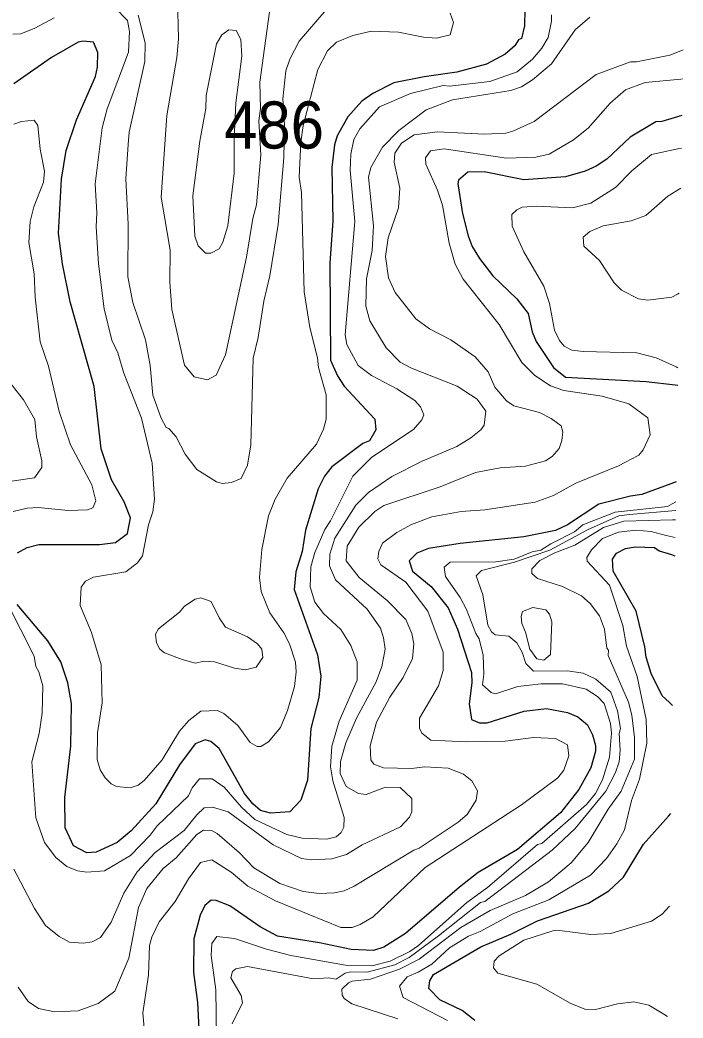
# Model space of a CAD drawing. Extents: x 673.3 to 698.5, y 6984.3 to 7012.3.
# Drawn here: x 696.981 to 698.107, y 6987.951 to 6989.645 of the extents above; entities that cross this region are included whole.
import ezdxf

# ---------------------------------------------------------------- set-up
doc = ezdxf.new("R2010")
doc.units = 0
doc.header["$LTSCALE"] = 0.032
doc.layers.add('1', color=7, linetype='Continuous', lineweight=25)
doc.layers.add('2', color=7, linetype='Continuous', lineweight=13)
doc.layers.add('21', color=7, linetype='Continuous')

msp = doc.modelspace()

# ---------------------------------------------------------------- linework, layer by layer
at = {"layer": '1'}
for points in [[(697.8383, 6989.6636), (697.8378, 6989.6353), (697.8323, 6989.6141), (697.8273, 6989.6115), (697.8211, 6989.6015), (697.8049, 6989.5873), (697.7732, 6989.57), (697.7227, 6989.5566), (697.6673, 6989.5489), (697.6158, 6989.5385), (697.5799, 6989.5206), (697.5615, 6989.5072), (697.5375, 6989.4808), (697.5197, 6989.4486), (697.5147, 6989.4335), (697.5105, 6989.395), (697.5121, 6989.3043), (697.5072, 6989.2325), (697.508, 6989.0679), (697.5201, 6989.0411), (697.5315, 6989.024), (697.5835, 6988.9678), (697.5852, 6988.9497), (697.5746, 6988.9309), (697.5631, 6988.9265), (697.5102, 6988.8866), (697.4981, 6988.8711), (697.4872, 6988.8494), (697.4658, 6988.7793), (697.46, 6988.743), (697.4494, 6988.7088), (697.4462, 6988.6785), (697.4858, 6988.5676), (697.4917, 6988.5313), (697.4885, 6988.4954), (697.4746, 6988.4427), (697.4689, 6988.3551), (697.4575, 6988.321), (697.4393, 6988.3013), (697.4064, 6988.299), (697.3891, 6988.3038), (697.3763, 6988.3149), (697.3623, 6988.3322), (697.319, 6988.4088), (697.3047, 6988.4208), (697.2952, 6988.4234), (697.2781, 6988.4166), (697.2517, 6988.3811), (697.2115, 6988.3148), (697.1698, 6988.269), (697.146, 6988.2494), (697.1103, 6988.2329), (697.0941, 6988.2315), (697.0714, 6988.2438)], [(696.9763, 6988.7411), (696.993, 6988.7499), (697.0126, 6988.755), (697.1158, 6988.755), (697.1428, 6988.7582), (697.1634, 6988.7737), (697.1684, 6988.8005), (697.1576, 6988.8277), (697.136, 6988.8646), (697.1187, 6988.9173), (697.1065, 6989.0229), (697.0661, 6989.1669), (697.0527, 6989.2313), (697.0463, 6989.2832), (697.0514, 6989.3748), (697.0593, 6989.4235), (697.0767, 6989.476), (697.109, 6989.5492), (697.1122, 6989.5649), (697.113, 6989.5901), (697.1055, 6989.6075), (697.0881, 6989.6092), (697.0797, 6989.6076), (697.0343, 6989.5817), (696.9705, 6989.5367)], [(698.1051, 6989.4832), (698.0919, 6989.4792), (698.0709, 6989.4729), (698.0604, 6989.4724), (698.0168, 6989.4461), (697.9774, 6989.4091), (697.9594, 6989.3969), (697.9409, 6989.3885), (697.907, 6989.3788), (697.8367, 6989.374), (697.7689, 6989.3877), (697.7412, 6989.3869), (697.7258, 6989.3736), (697.7246, 6989.3673), (697.7323, 6989.3167), (697.7417, 6989.2789), (697.7489, 6989.261), (697.7612, 6989.2405), (697.784, 6989.2112), (697.8245, 6989.1722), (697.8436, 6989.1471), (697.8508, 6989.116), (697.8573, 6989.0997), (697.8867, 6989.0555), (697.9074, 6989.0391), (698.0445, 6989.0318), (698.0936, 6989.0262), (698.0978, 6989.0257)], [(698.0952, 6988.8613), (698.0863, 6988.858), (698.037, 6988.8396), (698.0178, 6988.8372), (697.964, 6988.8233), (697.9106, 6988.7885), (697.8901, 6988.7788), (697.8367, 6988.768), (697.7282, 6988.7567), (697.6744, 6988.7485), (697.6547, 6988.7403), (697.6418, 6988.7272), (697.6475, 6988.71), (697.6792, 6988.6838), (697.7079, 6988.6473), (697.7237, 6988.6111), (697.7474, 6988.5375), (697.7482, 6988.52), (697.7434, 6988.4845), (697.7474, 6988.4579), (697.7613, 6988.4521), (697.7743, 6988.4521), (697.8372, 6988.472), (697.8748, 6988.4764), (697.9106, 6988.4698), (697.9282, 6988.4625), (697.9445, 6988.4487), (697.9533, 6988.4319), (697.9583, 6988.4138), (697.9582, 6988.4041), (697.9501, 6988.3759), (697.93, 6988.3391), (697.8987, 6988.2994), (697.8259, 6988.2374), (697.7591, 6988.1981), (697.727, 6988.1734), (697.6353, 6988.0946), (697.5985, 6988.0714), (697.5813, 6988.0661), (697.5431, 6988.0677), (697.4894, 6988.0792), (697.4182, 6988.0901), (697.3889, 6988.1059), (697.3369, 6988.1417), (697.3142, 6988.1507), (697.3053, 6988.1514), (697.2947, 6988.1425), (697.2867, 6988.1257), (697.2759, 6988.086), (697.2754, 6988.0286), (697.2824, 6987.9775), (697.2897, 6987.8309)], [(698.0892, 6988.482), (698.0833, 6988.4874), (698.0716, 6988.4982), (698.053, 6988.536), (698.0441, 6988.5639), (698.0422, 6988.5815), (698.027, 6988.6419), (697.9881, 6988.7095), (697.9868, 6988.7301), (697.9938, 6988.7401), (698.0094, 6988.7483), (698.0256, 6988.7508), (698.0582, 6988.75), (698.0664, 6988.7445), (698.0871, 6988.7379), (698.0932, 6988.7359)], [(697.0714, 6988.2438), (697.0576, 6988.2739), (697.0568, 6988.3257), (697.0674, 6988.413), (697.0682, 6988.4854), (697.0623, 6988.5204), (697.0502, 6988.5557), (697.0281, 6988.5915), (696.9761, 6988.6534)], [(697.7531, 6987.947), (697.7319, 6987.9641), (697.694, 6987.982), (697.675, 6988.0015), (697.6767, 6988.0147), (697.6832, 6988.0252), (697.7635, 6988.0724), (697.8142, 6988.0936), (697.8596, 6988.1164), (697.9465, 6988.1461), (697.9806, 6988.1671), (698.0056, 6988.1905), (698.04, 6988.2462), (698.0822, 6988.2941), (698.0863, 6988.2987)]]:
    msp.add_lwpolyline(points, dxfattribs=at)
at = {"layer": '2'}
for points in [[(697.1185, 6988.5507), (697.1025, 6988.6057), (697.0829, 6988.6516), (697.0846, 6988.6826), (697.0923, 6988.6929), (697.1057, 6988.6995), (697.1605, 6988.7084), (697.1805, 6988.724), (697.1887, 6988.7358), (697.1993, 6988.7883), (697.2065, 6988.8105), (697.2091, 6988.8321), (697.2052, 6988.8931), (697.1871, 6988.9694), (697.1569, 6989.046), (697.1471, 6989.0802), (697.1369, 6989.1021), (697.1236, 6989.1548), (697.1139, 6989.2311), (697.1099, 6989.2944), (697.1113, 6989.318), (697.1083, 6989.367), (697.1203, 6989.4624), (697.1286, 6989.4942), (697.165, 6989.5907), (697.1667, 6989.6258), (697.1633, 6989.6445), (697.1414, 6989.6672)], [(697.4061, 6989.6714), (697.3883, 6989.5395), (697.389, 6989.495), (697.3866, 6989.474), (697.3898, 6989.4165), (697.3826, 6989.3313), (697.3761, 6989.3082), (697.3654, 6989.2425), (697.3297, 6989.0769), (697.314, 6989.0425), (697.2992, 6989.0343), (697.2766, 6989.0394), (697.26, 6989.0596), (697.2386, 6989.1537), (697.2351, 6989.2004), (697.2359, 6989.2544), (697.2203, 6989.3447), (697.2302, 6989.4832), (697.2473, 6989.5813), (697.2498, 6989.6135), (697.2491, 6989.6584)], [(697.0389, 6989.6491), (697.0061, 6989.6311), (696.9822, 6989.6215), (696.9684, 6989.6213)], [(697.9484, 6989.65), (697.9237, 6989.6284), (697.8833, 6989.5709), (697.851, 6989.5434), (697.8324, 6989.532), (697.8145, 6989.5254), (697.7153, 6989.5099), (697.6708, 6989.4926), (697.6241, 6989.4576), (697.5966, 6989.4292), (697.5764, 6989.395), (697.5724, 6989.3782), (697.5813, 6989.2958), (697.5788, 6989.2542), (697.5691, 6989.2059), (697.5683, 6989.1595), (697.575, 6989.1347), (697.6026, 6989.0886), (697.6267, 6989.0646), (697.6457, 6989.0542), (697.7233, 6989.0235), (697.7572, 6989.0016), (697.7717, 6988.9812), (697.7692, 6988.9575), (697.7635, 6988.9495), (697.7465, 6988.9359), (697.7225, 6988.9216), (697.6641, 6988.8965), (697.6125, 6988.8707), (697.5727, 6988.8433), (697.5511, 6988.8217), (697.5155, 6988.7658), (697.5069, 6988.7385), (697.5066, 6988.7187), (697.5165, 6988.6948), (697.5703, 6988.6453), (697.593, 6988.613), (697.5983, 6988.5964), (697.6008, 6988.5772), (697.5953, 6988.5479), (697.5856, 6988.5218), (697.5522, 6988.46), (697.534, 6988.4184), (697.5251, 6988.3866), (697.5244, 6988.3663), (697.5349, 6988.3443), (697.5555, 6988.3322), (697.5685, 6988.3307), (697.6014, 6988.3429), (697.6266, 6988.3424), (697.6464, 6988.3238), (697.6465, 6988.3012), (697.6421, 6988.2922), (697.6272, 6988.276), (697.562, 6988.2453), (697.5355, 6988.2287), (697.5103, 6988.2214), (697.476, 6988.2199), (697.4586, 6988.2218), (697.4106, 6988.245), (697.3345, 6988.3013), (697.3076, 6988.3094), (697.2935, 6988.3079), (697.2809, 6988.2964), (697.2598, 6988.2697), (697.2104, 6988.2325), (697.1797, 6988.1995), (697.1571, 6988.1632), (697.1357, 6988.1138), (697.1173, 6988.0881), (697.1032, 6988.0807)], [(697.1814, 6989.6535), (697.1936, 6989.6066), (697.193, 6989.575), (697.1661, 6989.4548), (697.1643, 6989.4342), (697.1604, 6989.3755), (697.1643, 6989.2987), (697.1637, 6989.2091), (697.1726, 6989.1656), (697.1937, 6989.1025), (697.2017, 6989.059), (697.2065, 6989.0083), (697.2203, 6988.9697), (697.2289, 6988.9536), (697.2338, 6988.9518), (697.2458, 6988.938), (697.2614, 6988.9082), (697.2813, 6988.8824), (697.3148, 6988.8614), (697.3239, 6988.8584), (697.3401, 6988.86), (697.3563, 6988.8673), (697.3671, 6988.8895), (697.3729, 6988.9241), (697.3768, 6989.0714), (697.3851, 6989.1062), (697.3948, 6989.1681), (697.4052, 6989.2112), (697.4194, 6989.2981), (697.4289, 6989.4115), (697.4298, 6989.4665), (697.4273, 6989.5115), (697.4323, 6989.559), (697.439, 6989.5789), (697.455, 6989.6092), (697.5008, 6989.6627)], [(697.7115, 6989.6569), (697.7171, 6989.641), (697.7114, 6989.6199), (697.6883, 6989.6146), (697.666, 6989.6162), (697.6239, 6989.6246), (697.5776, 6989.6264), (697.5463, 6989.6192), (697.5185, 6989.6076), (697.503, 6989.5927), (697.4869, 6989.561), (697.4619, 6989.4659), (697.4575, 6989.4376), (697.455, 6989.3786), (697.4591, 6989.3525), (697.4632, 6989.1837), (697.473, 6989.1236)], [(697.8513, 6989.5786), (697.8673, 6989.5973), (697.8777, 6989.6157), (697.8835, 6989.643), (697.8834, 6989.654)], [(698.1069, 6989.5944), (698.1002, 6989.5918), (698.0843, 6989.5857), (698.0279, 6989.5743), (698.0178, 6989.5742), (697.9591, 6989.553), (697.8539, 6989.4731), (697.818, 6989.4563), (697.8057, 6989.4532), (697.7696, 6989.4513), (697.6898, 6989.4553), (697.6502, 6989.4505), (697.629, 6989.4361), (697.6172, 6989.4191), (697.6164, 6989.4039), (697.626, 6989.36), (697.6234, 6989.3265), (697.6058, 6989.2756), (697.6016, 6989.2439), (697.6067, 6989.2076), (697.6181, 6989.1828), (697.6532, 6989.1383), (697.6763, 6989.1211), (697.7124, 6989.1024), (697.7536, 6989.0737), (697.7761, 6989.0479), (697.787, 6989.0219), (697.8072, 6988.9988), (697.8195, 6988.9902), (697.8631, 6988.9789), (697.8829, 6988.969), (697.8997, 6988.9567), (697.9029, 6988.9463), (697.9013, 6988.9316), (697.8963, 6988.9177), (697.8847, 6988.9044), (697.8731, 6988.8972), (697.8393, 6988.8882), (697.7961, 6988.8852), (697.7542, 6988.8771), (697.6943, 6988.8529), (697.5987, 6988.8214), (697.5834, 6988.811), (697.5564, 6988.7847), (697.5364, 6988.7523), (697.5348, 6988.7275), (697.5566, 6988.699), (697.6044, 6988.6601), (697.6362, 6988.6276), (697.6465, 6988.604), (697.6496, 6988.5864), (697.6472, 6988.5617), (697.6316, 6988.5291), (697.6091, 6988.496), (697.5864, 6988.4534), (697.5757, 6988.4131), (697.5765, 6988.3895), (697.582, 6988.3824), (697.5979, 6988.3762), (697.6458, 6988.3747), (697.6686, 6988.3778), (697.7081, 6988.3754), (697.7342, 6988.365), (697.7484, 6988.354), (697.758, 6988.3371), (697.7555, 6988.3212), (697.7405, 6988.2969), (697.7247, 6988.2836), (697.6589, 6988.2396), (697.6495, 6988.236), (697.5484, 6988.1749), (697.5314, 6988.1672), (697.5151, 6988.1637), (697.4891, 6988.1629), (697.4617, 6988.1659), (697.422, 6988.1798), (697.3781, 6988.2064), (697.353, 6988.2323), (697.3158, 6988.2646), (697.306, 6988.2695), (697.2925, 6988.2701), (697.2814, 6988.2626), (697.246, 6988.2233), (697.2238, 6988.2052), (697.1962, 6988.1713), (697.1823, 6988.1387), (697.1654, 6988.053), (697.1418, 6987.9971), (697.1133, 6987.976), (697.0796, 6987.9634), (697.0392, 6987.9617), (697.0123, 6987.9675), (696.9946, 6987.9792), (696.9778, 6988.0036)], [(696.9354, 6988.7016), (697.0046, 6988.5655), (697.0078, 6988.5479), (697.0129, 6988.5389), (697.0193, 6988.515), (697.0185, 6988.4689), (697.0135, 6988.4344), (697.0007, 6988.3863), (697.0077, 6988.2909), (697.0225, 6988.2495), (697.0416, 6988.2237), (697.0604, 6988.2083), (697.0783, 6988.2011), (697.0941, 6988.1988), (697.1244, 6988.2013), (697.1685, 6988.2274), (697.2019, 6988.2617), (697.2135, 6988.2773), (697.2668, 6988.3283), (697.273, 6988.3422), (697.2854, 6988.3571), (697.3073, 6988.3575), (697.3278, 6988.343), (697.3569, 6988.3091), (697.3794, 6988.2885), (697.4338, 6988.2626), (697.4601, 6988.2564), (697.5021, 6988.255), (697.5175, 6988.2589), (697.5265, 6988.2663), (697.5309, 6988.275), (697.5316, 6988.2915), (697.512, 6988.3537), (697.508, 6988.3777), (697.5103, 6988.4127), (697.5229, 6988.455), (697.5535, 6988.5246), (697.5537, 6988.5556), (697.5429, 6988.5834), (697.5259, 6988.6108), (697.4964, 6988.6378), (697.4815, 6988.6573), (697.4736, 6988.6834), (697.4747, 6988.717), (697.4813, 6988.7414), (697.4983, 6988.7805), (697.508, 6988.7951), (697.5463, 6988.871), (697.5781, 6988.9031), (697.6489, 6988.9502), (697.6634, 6988.9666), (697.6668, 6988.9749), (697.6612, 6988.9884), (697.6512, 6988.9993), (697.6207, 6989.0195), (697.5775, 6989.042), (697.5551, 6989.0589), (697.5357, 6989.0943), (697.5333, 6989.1106), (697.5496, 6989.3034), (697.5414, 6989.3901), (697.5429, 6989.4177), (697.5476, 6989.4422), (697.5578, 6989.4607), (697.5914, 6989.498), (697.644, 6989.5204), (697.6996, 6989.5341), (697.7102, 6989.5327), (697.7787, 6989.5409), (697.8253, 6989.557), (697.8513, 6989.5786)], [(697.6459, 6988.7888), (697.68, 6988.8019), (697.7298, 6988.8112), (697.7705, 6988.8137), (697.8556, 6988.8267), (697.887, 6988.838), (697.9247, 6988.859), (697.9972, 6988.8887), (698.0318, 6988.9069), (698.0391, 6988.9157), (698.0511, 6988.941), (698.047, 6988.9699), (698.0151, 6988.994), (697.9694, 6989.0066), (697.9044, 6989.0162), (697.8816, 6989.0243), (697.8549, 6989.0416), (697.8329, 6989.0641), (697.7948, 6989.1285), (697.7337, 6989.2051), (697.72, 6989.2307), (697.7096, 6989.2662), (697.6985, 6989.3307), (697.69, 6989.3562), (697.6699, 6989.4006), (697.6693, 6989.4113), (697.678, 6989.4229), (697.7011, 6989.4268), (697.8071, 6989.4106), (697.8568, 6989.4122), (697.8793, 6989.4173), (697.9206, 6989.4418), (697.9456, 6989.4614), (697.9832, 6989.5038), (698.0093, 6989.5265), (698.0423, 6989.5391), (698.1034, 6989.545), (698.1061, 6989.5453)], [(696.9704, 6989.4686), (696.9836, 6989.4732), (697.0048, 6989.475), (697.0113, 6989.4662), (697.0153, 6989.4262), (697.0226, 6989.3887), (697.0209, 6989.3699), (697.0042, 6989.3283), (696.9983, 6989.3033), (696.9957, 6989.2678), (697.0048, 6989.2145), (697.0067, 6989.1747), (697.0153, 6989.099), (697.029, 6989.0577), (697.0475, 6988.9809), (697.0663, 6988.9241), (697.1027, 6988.8562), (697.1096, 6988.829), (697.1043, 6988.8173), (697.0955, 6988.8136), (697.0624, 6988.8128), (697.0119, 6988.8177), (696.9931, 6988.8168), (696.9689, 6988.8111)], [(698.1042, 6989.4277), (698.0982, 6989.4264), (698.0535, 6989.4169), (698.0197, 6989.3895), (697.9923, 6989.3607), (697.9502, 6989.3341), (697.9193, 6989.3267), (697.8575, 6989.3291), (697.8337, 6989.3274), (697.8246, 6989.3232), (697.816, 6989.315), (697.8166, 6989.2952), (697.8364, 6989.252), (697.8703, 6989.1937), (697.8803, 6989.1641), (697.8884, 6989.119), (697.8973, 6989.1011), (697.9052, 6989.0914), (697.9182, 6989.0848), (697.9372, 6989.0824), (698.0282, 6989.0805), (698.0613, 6989.0721), (698.0952, 6989.0563), (698.0983, 6989.0549)], [(698.1003, 6989.1817), (698.0973, 6989.1801), (698.0876, 6989.175), (698.0469, 6989.1695), (698.0313, 6989.1718), (698.0023, 6989.1869), (697.9898, 6989.1993), (697.965, 6989.2368), (697.9385, 6989.2616), (697.9372, 6989.2766), (697.9483, 6989.2862), (697.9713, 6989.2961), (698.0185, 6989.3044), (698.0436, 6989.3135), (698.081, 6989.3465), (698.1032, 6989.36)], [(697.473, 6989.1236), (697.486, 6989.0717), (697.4877, 6989.0552), (697.5005, 6989.0088), (697.5006, 6988.9675), (697.4965, 6988.951), (697.4843, 6988.9252), (697.4345, 6988.8675), (697.4142, 6988.8321), (697.4027, 6988.8037), (697.3916, 6988.7466), (697.3874, 6988.6992), (697.3901, 6988.6753), (697.405, 6988.6391), (697.4289, 6988.6051), (697.4387, 6988.5864), (697.4485, 6988.5554), (697.4501, 6988.5391), (697.4468, 6988.5142), (697.435, 6988.4733), (697.4233, 6988.4446), (697.4029, 6988.4203), (697.3896, 6988.4121), (697.3838, 6988.4121), (697.3718, 6988.4187), (697.351, 6988.4477), (697.3272, 6988.4682), (697.316, 6988.4733), (697.2878, 6988.4724), (697.2673, 6988.4563), (697.2516, 6988.4383), (697.2225, 6988.3898), (697.1914, 6988.3544), (697.1812, 6988.3468), (697.1678, 6988.3421), (697.1445, 6988.344), (697.1355, 6988.3489), (697.1255, 6988.3588), (697.1172, 6988.3728), (697.1121, 6988.3903), (697.1123, 6988.4355), (697.1203, 6988.4864), (697.1185, 6988.5507)], [(696.9386, 6988.8588), (697.0052, 6988.8682), (697.0179, 6988.8855), (697.0178, 6988.8972), (697.0088, 6988.9376), (697.0057, 6988.9669), (696.9866, 6989.0004), (696.962, 6989.0321)], [(698.0947, 6988.8276), (698.0882, 6988.824), (698.0805, 6988.8197), (697.9917, 6988.81), (697.9367, 6988.7884), (697.9228, 6988.7763), (697.8824, 6988.7564), (697.8655, 6988.7453), (697.8506, 6988.7428), (697.8198, 6988.7303), (697.7887, 6988.7257), (697.7113, 6988.725), (697.701, 6988.7164), (697.7032, 6988.7009), (697.7286, 6988.6653), (697.7393, 6988.6448), (697.7549, 6988.6041), (697.7608, 6988.5951), (697.7677, 6988.5671), (697.7684, 6988.5347), (697.7662, 6988.5169), (697.7811, 6988.5037), (697.7884, 6988.5017), (697.8262, 6988.5139), (697.8661, 6988.5187), (697.9019, 6988.5188), (697.9424, 6988.5092), (697.9614, 6988.4969), (697.9731, 6988.485), (697.9835, 6988.4512), (697.9853, 6988.4347), (697.9819, 6988.3943), (697.9701, 6988.3558), (697.9583, 6988.3324), (697.9428, 6988.3136), (697.8668, 6988.2476), (697.8598, 6988.2459), (697.7748, 6988.173), (697.7396, 6988.1475), (697.6577, 6988.0743), (697.643, 6988.0642), (697.6095, 6988.0477), (697.5786, 6988.0398), (697.5338, 6988.0408), (697.441, 6988.0575), (697.3995, 6988.0683), (697.3453, 6988.0865), (697.3151, 6988.0894), (697.3065, 6988.0779), (697.3052, 6988.0574), (697.3133, 6987.999), (697.3158, 6987.8366)], [(697.3411, 6987.9416), (697.3588, 6987.9773), (697.3566, 6987.9894), (697.3387, 6988.0193), (697.3415, 6988.0303), (697.3475, 6988.035), (697.3669, 6988.0389), (697.479, 6988.0179), (697.505, 6988.0196), (697.5177, 6988.0172), (697.5333, 6988.0277), (697.5429, 6988.0298), (697.5706, 6988.0294), (697.6172, 6988.0415), (697.6415, 6988.054), (697.6918, 6988.0908), (697.7631, 6988.1474), (697.7701, 6988.1491), (697.8844, 6988.2364), (697.9235, 6988.2731), (697.9756, 6988.3366), (697.9924, 6988.3679), (697.9983, 6988.3863), (697.9999, 6988.4051), (697.9983, 6988.434), (698.0006, 6988.4425), (697.9958, 6988.4726), (697.9844, 6988.5041), (697.9589, 6988.5263), (697.9374, 6988.5368), (697.9109, 6988.5407), (697.8531, 6988.54), (697.8399, 6988.5529), (697.8336, 6988.572), (697.8245, 6988.5883), (697.8111, 6988.5994), (697.7878, 6988.6018), (697.7818, 6988.6067), (697.7752, 6988.6182), (697.7669, 6988.6694), (697.7557, 6988.702), (697.7646, 6988.711), (697.8204, 6988.7252), (697.8809, 6988.7454), (697.9444, 6988.7797), (697.9979, 6988.8039), (698.016, 6988.8059), (698.0944, 6988.8129)], [(697.193, 6987.9212), (697.1896, 6987.96), (697.1993, 6988.0238), (697.2009, 6988.0746), (697.2045, 6988.0886), (697.2174, 6988.1143), (697.2441, 6988.1493), (697.2669, 6988.1873), (697.2874, 6988.215), (697.3066, 6988.2199), (697.3392, 6988.1987), (697.3677, 6988.1753), (697.4145, 6988.1501), (697.5257, 6988.1049), (697.5449, 6988.1051), (697.5587, 6988.1099), (697.5805, 6988.1229), (697.6687, 6988.207), (697.8327, 6988.3131), (697.894, 6988.3592), (697.9046, 6988.3722), (697.9127, 6988.3961), (697.9104, 6988.4152), (697.8905, 6988.4259), (697.8527, 6988.4275), (697.805, 6988.4211), (697.7392, 6988.4203), (697.6785, 6988.4227), (697.6631, 6988.4346), (697.6595, 6988.443), (697.6595, 6988.46), (697.6913, 6988.515), (697.6994, 6988.5414), (697.6993, 6988.5725), (697.6733, 6988.6417), (697.6361, 6988.6911), (697.5937, 6988.7206), (697.5887, 6988.7309), (697.5903, 6988.7429), (697.5964, 6988.757), (697.621, 6988.7756), (697.6459, 6988.7888)], [(697.6226, 6987.9501), (697.5445, 6987.9752), (697.5311, 6987.9844), (697.5279, 6987.9901), (697.5276, 6988.0005), (697.5386, 6988.0111), (697.5452, 6988.0138), (697.5762, 6988.0171), (697.6252, 6988.034), (697.659, 6988.051), (697.7295, 6988.105), (697.7795, 6988.134), (697.8392, 6988.1595), (697.8783, 6988.1823), (697.9166, 6988.2148), (697.9457, 6988.2495), (697.98, 6988.3057), (698.0019, 6988.3361), (698.0243, 6988.3909), (698.0244, 6988.4277), (698.02, 6988.4653), (698.0144, 6988.4873), (697.9797, 6988.5664), (697.9803, 6988.5754), (697.9774, 6988.5793), (697.9737, 6988.6114), (697.9652, 6988.6342), (697.949, 6988.6551), (697.9345, 6988.6679), (697.9024, 6988.6839), (697.8599, 6988.6972), (697.8503, 6988.7058), (697.8501, 6988.7139), (697.8638, 6988.7279), (697.8891, 6988.741), (697.923, 6988.754), (697.972, 6988.7841), (698.0064, 6988.7948), (698.0887, 6988.7966), (698.0942, 6988.7967)], [(698.0937, 6988.7667), (698.0782, 6988.7705), (698.0526, 6988.7768), (698.0265, 6988.7793), (697.9973, 6988.7759), (697.9703, 6988.7652), (697.9512, 6988.7459), (697.9437, 6988.7331), (697.944, 6988.7268), (697.9821, 6988.6862), (698.0047, 6988.6176), (698.0106, 6988.5825), (698.0291, 6988.531), (698.044, 6988.4579), (698.0454, 6988.418), (698.0332, 6988.3567), (698.0191, 6988.3205), (698.0073, 6988.2707), (697.9946, 6988.2468), (697.9769, 6988.2223), (697.9495, 6988.1935), (697.8788, 6988.152), (697.818, 6988.1281), (697.7623, 6988.0979), (697.7423, 6988.0902), (697.7104, 6988.0704), (697.6804, 6988.043), (697.6572, 6988.029), (697.6384, 6988.0211), (697.6253, 6988.0054), (697.6318, 6987.9863), (697.707, 6987.9469)], [(697.1032, 6988.0807), (697.0881, 6988.0782), (697.0647, 6988.0803), (697.0472, 6988.0894), (697.0243, 6988.1084), (697.0052, 6988.1374), (696.9703, 6988.2038)], [(698.0837, 6988.1413), (698.0775, 6988.1342), (698.0715, 6988.1274), (698.0535, 6988.1157), (697.9842, 6988.0945), (697.9501, 6988.0929), (697.897, 6988.1001), (697.886, 6988.0993), (697.8365, 6988.0835), (697.7947, 6988.057), (697.786, 6988.0478), (697.785, 6988.0367), (697.7925, 6988.0277), (697.8586, 6988.0086), (697.915, 6987.9765), (697.9399, 6987.9666), (697.9581, 6987.9659), (697.9953, 6987.9756), (698.0233, 6987.9788), (698.049, 6987.973), (698.0741, 6987.9577), (698.0807, 6987.9537)]]:
    msp.add_lwpolyline(points, dxfattribs=at)
for points in [[(697.3143, 6989.6046), (697.3234, 6989.6199), (697.3357, 6989.6287), (697.3477, 6989.6276), (697.3558, 6989.6119), (697.3574, 6989.5838), (697.3471, 6989.5046), (697.3443, 6989.4443), (697.3443, 6989.385), (697.3336, 6989.2959), (697.3251, 6989.2682), (697.3191, 6989.2567), (697.3051, 6989.2493), (697.2957, 6989.2492), (697.2836, 6989.2618), (697.2776, 6989.2784), (697.2742, 6989.3466), (697.2862, 6989.4393), (697.2962, 6989.4952), (697.2971, 6989.5169)], [(697.3191, 6988.6306), (697.3057, 6988.6582), (697.2879, 6988.6644), (697.2783, 6988.662), (697.2601, 6988.6504), (697.2516, 6988.6403), (697.2158, 6988.6118), (697.2108, 6988.6026), (697.2127, 6988.5881), (697.2184, 6988.5773), (697.2263, 6988.5713), (697.2562, 6988.5596), (697.2786, 6988.5538), (697.2928, 6988.557), (697.3113, 6988.5556), (697.3449, 6988.5449), (697.3639, 6988.5424), (697.3819, 6988.5467), (697.3931, 6988.563), (697.3913, 6988.5775), (697.3842, 6988.5864), (697.3671, 6988.5981), (697.3299, 6988.6147)], [(697.8842, 6988.6238), (697.8802, 6988.6366), (697.8737, 6988.644), (697.8517, 6988.6482), (697.8345, 6988.6415), (697.8322, 6988.6326), (697.8329, 6988.6208), (697.8394, 6988.6061), (697.8465, 6988.5772), (697.8587, 6988.5607), (697.8704, 6988.5588), (697.8817, 6988.5685)]]:
    msp.add_lwpolyline(points, close=True, dxfattribs=at)

# ---------------------------------------------------------------- texts
at = {"layer": '21', "width": 0.95}
msp.add_text('486', height=0.08, dxfattribs=at).set_placement((697.3275, 6989.427))

doc.saveas('drawing.dxf')
